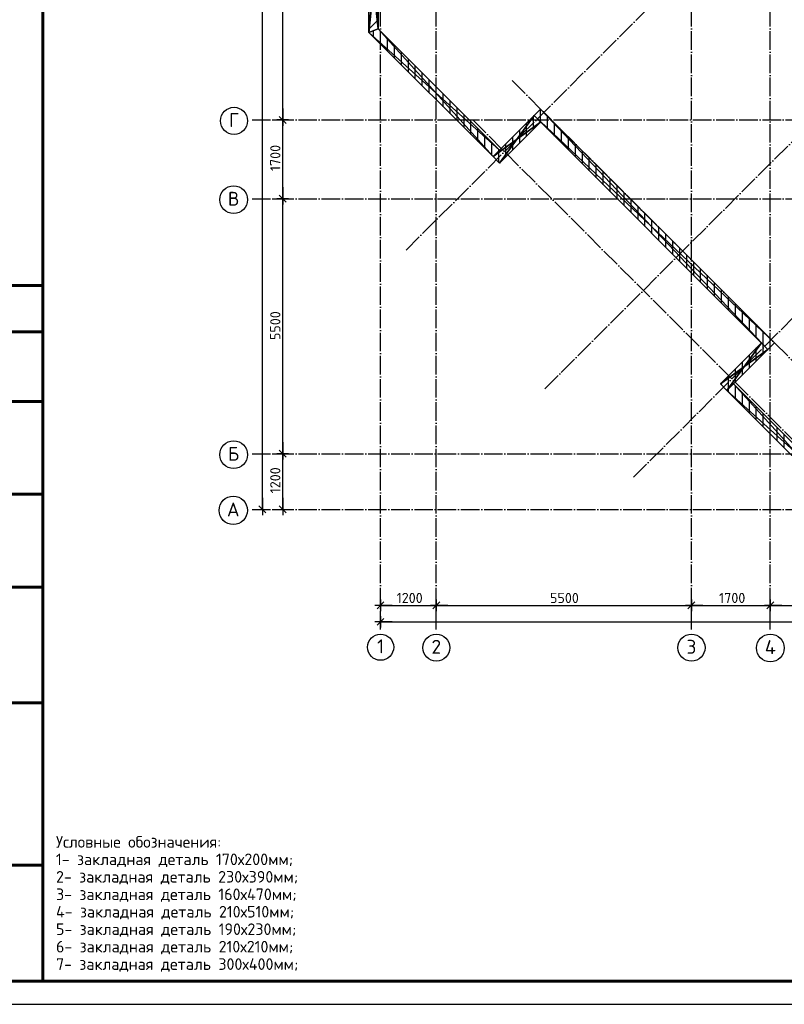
# Model space of a CAD drawing. Header units: millimetres. Extents: x 40580 to 559114, y -343730 to 81020.
# Tile 367 of 656: x 375021 to 391501, y -96794 to -75558. Entities that reach past the tile are written whole.
import ezdxf
from ezdxf.enums import TextEntityAlignment as Align

# ---------------------------------------------------------------- set-up
doc = ezdxf.new("R2010")
doc.units = ezdxf.units.MM
doc.linetypes.add('______11', pattern=[500, 400, -50, 0, -50])
doc.linetypes.add('______5', pattern=[1100, 800, -100, 100, -100])
for name, color, linetype in [('____________', 7, 'Continuous'), ('___________________', 253, '______5'), ('______________________', 7, 'Continuous'), ('Тонкие', 7, 'Continuous')]:
    doc.layers.add(name, color=color, linetype=linetype)
doc.layers.add('Обрамление проемов стержнями', color=7, linetype='Continuous', lineweight=25)
doc.styles.add('ISOCPEUR', font='isocpeur.ttf')

# ---------------------------------------------------------------- blocks, each defined once
blk = doc.blocks.new('Из_буфера8386')
at = {"linetype": 'Continuous', "lineweight": 60}
for p, q in [((2062, 15500), (62, 15500)), ((2062, 500), (2062, 15500)), ((562, 14500), (2062, 14500)), ((562, 13000), (2062, 13000)), ((562, 11000), (2062, 11000)), ((62, 9000), (2062, 9000)), ((862, 6500), (2062, 6500)), ((862, 3000), (2062, 3000)), ((2062, 500), (862, 500))]:
    blk.add_line(p, q, dxfattribs=at)
at = {"linetype": 'Continuous', "lineweight": 25, "ltscale": 100}
blk.add_lwpolyline([(62, 59400), (62, 0), (42062, 0), (42062, 59400), (62, 59400)], dxfattribs=at)
blk.add_lwpolyline([(62, 59400), (62, 0), (42062, 0), (42062, 59400), (62, 59400)], dxfattribs=at)
at = {"linetype": 'Continuous', "lineweight": 60, "ltscale": 100}
blk.add_lwpolyline([(2062, 58900), (2062, 500), (41562, 500), (41562, 58900), (2062, 58900)], dxfattribs=at)
blk = doc.blocks.new('ALL_ML_STRICH')
at = {"color": 0, "linetype": 'ByBlock', "lineweight": -2}
for p, q in [((-1, 0), (0.5, 0)), ((-0.3, -0.3), (0.3, 0.3)), ((0, -0.5), (0, 0.5))]:
    blk.add_line(p, q, dxfattribs=at)

msp = doc.modelspace()

# ---------------------------------------------------------------- linework, layer by layer
at = {"layer": '____________', "color": 253, "linetype": '______11'}
for p, q in [((382548.1, -75764.4, -3800), (382748.1, -75564.4, -3800)), ((382798.1, -76085.5, -3800), (382798.1, -75802.7, -3800)), ((383098.1, -76385.5, -3800), (383098.1, -76102.7, -3800)), ((383398.1, -76685.5, -3800), (383398.1, -76402.6, -3800)), ((383698.1, -76985.5, -3800), (383698.1, -76702.7, -3800)), ((383998.1, -77285.5, -3800), (383998.1, -77002.7, -3800)), ((384298.1, -77585.5, -3800), (384298.1, -77302.7, -3800)), ((384598.1, -77885.5, -3800), (384598.1, -77602.7, -3800)), ((386098.1, -77920.4, -3800), (386098.1, -77637.5, -3800)), ((386398.1, -77917.7, -3800), (386398.1, -77634.9, -3800)), ((384898.1, -78185.5, -3800), (384898.1, -77902.7, -3800)), ((385798.1, -78220.4, -3800), (385798.1, -77937.5, -3800)), ((386698.1, -78217.7, -3800), (386698.1, -77934.9, -3800)), ((385198.1, -78485.5, -3800), (385198.1, -78202.7, -3800)), ((385498.1, -78520.4, -3800), (385498.1, -78237.5, -3800)), ((386998.1, -78517.7, -3800), (386998.1, -78234.9, -3800)), ((387298.1, -78817.7, -3800), (387298.1, -78534.9, -3800)), ((387598.1, -79117.7, -3800), (387598.1, -78834.9, -3800)), ((387898.1, -79417.7, -3800), (387898.1, -79134.9, -3800)), ((388198.1, -79717.7, -3800), (388198.1, -79434.9, -3800)), ((388498.1, -80017.7, -3800), (388498.1, -79734.9, -3800)), ((388798.1, -80317.7, -3800), (388798.1, -80034.9, -3800)), ((389098.1, -80617.7, -3800), (389098.1, -80334.9, -3800)), ((389398.1, -80917.7, -3800), (389398.1, -80634.9, -3800)), ((389698.1, -81217.7, -3800), (389698.1, -80934.9, -3800)), ((389998.1, -81517.7, -3800), (389998.1, -81234.9, -3800)), ((390298.1, -81817.7, -3800), (390298.1, -81534.9, -3800)), ((390598.1, -82117.7, -3800), (390598.1, -81834.9, -3800)), ((390898.1, -82417.7, -3800), (390898.1, -82134.9, -3800)), ((391198.1, -82620.9, -3800), (391198.1, -82434.9, -3800)), ((390898.1, -82920.9, -3800), (390898.1, -82638, -3800)), ((390598.1, -83220.9, -3800), (390598.1, -82938, -3800)), ((390298.1, -83520.9, -3800), (390298.1, -83238, -3800)), ((390298.1, -83585.5, -3800), (390298.1, -83520.9, -3800)), ((390598.1, -83885.5, -3800), (390598.1, -83602.7, -3800)), ((390898.1, -84185.5, -3800), (390898.1, -83902.6, -3800)), ((391198.1, -84485.5, -3800), (391198.1, -84202.7, -3800)), ((391498.1, -84785.5, -3800), (391498.1, -84502.7, -3800))]:
    msp.add_line(p, q, dxfattribs=at)
at = {"layer": '____________', "color": 253, "linetype": '______5'}
for p, q in [((382648.1, -75935.5, -3800), (382648.1, -75794.1, -3800)), ((382948.1, -76235.5, -3800), (382948.1, -75952.7, -3800)), ((383248.1, -76535.5, -3800), (383248.1, -76252.7, -3800)), ((383548.1, -76835.5, -3800), (383548.1, -76552.7, -3800)), ((383848.1, -77135.5, -3800), (383848.1, -76852.7, -3800)), ((384148.1, -77435.5, -3800), (384148.1, -77152.7, -3800)), ((384448.1, -77735.5, -3800), (384448.1, -77452.6, -3800)), ((386248.1, -77767.7, -3800), (386248.1, -77487.5, -3800)), ((384748.1, -78035.5, -3800), (384748.1, -77752.7, -3800)), ((385948.1, -78070.4, -3800), (385948.1, -77787.5, -3800)), ((386248.1, -77770.4, -3800), (386248.1, -77767.7, -3800)), ((386548.1, -78067.7, -3800), (386548.1, -77784.9, -3800)), ((385048.1, -78335.5, -3800), (385048.1, -78052.7, -3800)), ((385648.1, -78370.4, -3800), (385648.1, -78087.5, -3800)), ((386848.1, -78367.7, -3800), (386848.1, -78084.9, -3800)), ((385348.1, -78387.5, -3800), (385348.1, -78352.7, -3800)), ((385348.1, -78635.5, -3800), (385348.1, -78387.5, -3800)), ((387148.1, -78667.7, -3800), (387148.1, -78384.9, -3800)), ((387448.1, -78967.7, -3800), (387448.1, -78684.9, -3800)), ((387748.1, -79267.7, -3800), (387748.1, -78984.9, -3800)), ((388048.1, -79567.7, -3800), (388048.1, -79284.9, -3800)), ((388348.1, -79867.7, -3800), (388348.1, -79584.9, -3800)), ((388648.1, -80167.7, -3800), (388648.1, -79884.9, -3800)), ((388948.1, -80467.7, -3800), (388948.1, -80184.9, -3800)), ((389248.1, -80767.7, -3800), (389248.1, -80484.9, -3800)), ((389548.1, -81067.7, -3800), (389548.1, -80784.9, -3800)), ((389848.1, -81367.7, -3800), (389848.1, -81084.9, -3800)), ((390148.1, -81667.7, -3800), (390148.1, -81384.9, -3800)), ((390448.1, -81967.7, -3800), (390448.1, -81684.9, -3800)), ((390748.1, -82267.7, -3800), (390748.1, -81984.9, -3800)), ((391048.1, -82567.7, -3800), (391048.1, -82284.9, -3800)), ((391048.1, -82770.9, -3800), (391048.1, -82567.7, -3800)), ((390748.1, -83070.9, -3800), (390748.1, -82788, -3800)), ((390448.1, -83370.9, -3800), (390448.1, -83088, -3800)), ((390148.1, -83435.5, -3800), (390148.1, -83388, -3800)), ((390448.1, -83735.5, -3800), (390448.1, -83452.7, -3800)), ((390748.1, -84035.5, -3800), (390748.1, -83752.7, -3800)), ((391048.1, -84335.5, -3800), (391048.1, -84052.7, -3800)), ((391348.1, -84635.5, -3800), (391348.1, -84352.7, -3800))]:
    msp.add_line(p, q, dxfattribs=at)
at = {"layer": '___________________', "color": 253, "linetype": '______11'}
for p, q in [((382798.1, -88711, -3800), (382798.1, -38631, -3800)), ((383998.1, -88711, -3800), (383998.1, -38631, -3800)), ((389498.1, -88711, -3800), (389498.1, -38631, -3800)), ((391198.1, -88711, -3800), (391198.1, -38631, -3800)), ((383350.3, -80526.8, -3800), (401735.1, -62142, -3800)), ((386341.3, -83517.8, -3800), (404726.1, -65133.1, -3800)), ((388250.5, -85427, -3800), (406635.3, -67042.2, -3800)), ((392634.6, -83871.4, -3800), (385613, -76849.8, -3800)), ((380028.1, -77721, -3800), (408848.1, -77721, -3800)), ((391786.1, -84719.9, -3800), (384764.5, -77698.3, -3800)), ((380028.1, -79421, -3800), (408848.1, -79421, -3800)), ((380028.1, -84921, -3800), (408848.1, -84921, -3800)), ((380028.1, -86121, -3800), (408848.1, -86121, -3800))]:
    msp.add_line(p, q, dxfattribs=at)
at = {"layer": '___________________', "color": 7, "linetype": 'Continuous'}
for centre, radius in [((379640.5, -77740.5, -3800), 292.4), ((379631.9, -79440.5, -3800), 298.8), ((379631.9, -84940.5, -3800), 298.8), ((379623.9, -86140.5, -3800), 305.8), ((382800, -89092.4, -3800), 281.9), ((384000.5, -89102.9, -3800), 292.4), ((389500.5, -89102.9, -3800), 292.4), ((391199.4, -89109.3, -3800), 298.8)]:
    msp.add_circle(centre, radius, dxfattribs=at)
at = {"layer": '______________________', "color": 7, "linetype": 'Continuous'}
for p, q in [((380253.8, -86121, -3800), (380253.8, -39631, -3800)), ((380689.5, -77721, -3800), (380689.5, -72221, -3800)), ((380689.5, -79421, -3800), (380689.5, -77721, -3800)), ((380689.5, -84921, -3800), (380689.5, -79421, -3800)), ((380689.5, -86121, -3800), (380689.5, -84921, -3800)), ((382798.1, -88189.8, -3800), (383998.1, -88189.8, -3800)), ((383998.1, -88189.8, -3800), (389498.1, -88189.8, -3800)), ((389498.1, -88189.8, -3800), (391198.1, -88189.8, -3800)), ((391198.1, -88189.8, -3800), (396698.1, -88189.8, -3800)), ((382798.1, -88544.7, -3800), (407848.1, -88544.7, -3800))]:
    msp.add_line(p, q, dxfattribs=at)
at = {"layer": '______________________', "color": 253, "linetype": 'Continuous'}
for p, q in [((380474.3, -77721, -3800), (380689.5, -77721, -3800)), ((380474.3, -77721, -3800), (380689.5, -77721, -3800)), ((380474.3, -79421, -3800), (380689.5, -79421, -3800)), ((380474.3, -79421, -3800), (380689.5, -79421, -3800)), ((380474.3, -84921, -3800), (380689.5, -84921, -3800)), ((380474.3, -84921, -3800), (380689.5, -84921, -3800)), ((380035.1, -86121, -3800), (380253.8, -86121, -3800)), ((380474.3, -86121, -3800), (380689.5, -86121, -3800)), ((391198.1, -88102.6, -3800), (391198.1, -88189.8, -3800)), ((391198.1, -88102.6, -3800), (391198.1, -88189.8, -3800)), ((382798.1, -88189.8, -3800), (382798.1, -88189.8, -3800)), ((383998.1, -88189.8, -3800), (383998.1, -88189.8, -3800)), ((383998.1, -88189.8, -3800), (383998.1, -88189.8, -3800)), ((389498.1, -88189.8, -3800), (389498.1, -88189.8, -3800)), ((389498.1, -88189.8, -3800), (389498.1, -88189.8, -3800)), ((382798.1, -88624.1, -3800), (382798.1, -88544.7, -3800))]:
    msp.add_line(p, q, dxfattribs=at)

# ---------------------------------------------------------------- block references
at = {"layer": '______________________', "color": 7, "linetype": 'Continuous', "xscale": 250, "yscale": 250, "zscale": 250}
for p, rotation in [((380689.5, -77721, -3800), 270), ((380689.5, -77721, -3800), 90), ((380689.5, -79421, -3800), 270), ((380689.5, -79421, -3800), 90), ((380689.5, -84921, -3800), 270), ((380689.5, -84921, -3800), 90), ((380253.8, -86121, -3800), 270), ((380689.5, -86121, -3800), 270), ((382798.1, -88189.8, -3800), 180), ((383998.1, -88189.8, -3800), 180), ((389498.1, -88189.8, -3800), 180), ((391198.1, -88189.8, -3800), 180), ((382798.1, -88544.7, -3800), 180)]:
    msp.add_blockref('ALL_ML_STRICH', p, dxfattribs=dict(at, rotation=rotation))
for p in [(383998.1, -88189.8, -3800), (389498.1, -88189.8, -3800), (391198.1, -88189.8, -3800)]:
    msp.add_blockref('ALL_ML_STRICH', p, dxfattribs=at)
at = {"layer": 'Тонкие'}
msp.add_blockref('Из_буфера8386', (373458, -96794), dxfattribs=at)

# ---------------------------------------------------------------- texts
at = {"layer": '___________________', "color": 7, "linetype": 'Continuous', "style": 'ISOCPEUR'}
for s, width, p, p2 in [('Г', 0.999205, (379535.5, -77871, -3800), (379745.3, -77871, -3800)), ('В', 0.999536, (379511.9, -79571, -3800), (379751.8, -79571, -3800)), ('Б', 0.999536, (379511.9, -85071, -3800), (379751.8, -85071, -3800)), ('А', 0.999794, (379488.9, -86271, -3800), (379758.8, -86271, -3800)), ('2', 0.999205, (383895.5, -89233.4, -3800), (384105.3, -89233.4, -3800)), ('3', 0.999205, (389395.5, -89233.4, -3800), (389605.3, -89233.4, -3800)), ('4', 0.999536, (391079.4, -89239.8, -3800), (391319.3, -89239.8, -3800))]:
    msp.add_text(s, height=300, dxfattribs=dict(at, width=width)).set_placement(p, p2, align=Align.FIT)
msp.add_text('1', height=300, dxfattribs=at).set_placement((382725, -89222.9, -3800), (382875, -89222.9, -3800), align=Align.FIT)
at = {"layer": '______________________', "color": 7, "style": 'ISOCPEUR'}
for s, p in [('1700', (380639.5, -78824, -3800)), ('5500', (380639.5, -82468, -3800)), ('1200', (380639.5, -85774, -3800))]:
    msp.add_text(s, height=220, rotation=90, dxfattribs=at).set_placement(p)
for s, p in [('1200', (383145.1, -88139.8, -3800)), ('5500', (386451.1, -88139.8, -3800)), ('1700', (390095.1, -88139.8, -3800))]:
    msp.add_text(s, height=220, dxfattribs=at).set_placement(p)
at = {"layer": 'Обрамление проемов стержнями', "color": 7, "linetype": 'Continuous', "lineweight": 13, "transparency": 33554687, "insert": (375803.7, -93166), "char_height": 250, "width": 8726.306, "attachment_point": 1, "line_spacing_factor": 0.903614, "style": 'ISOCPEUR'}
msp.add_mtext('Условные обозначения:\\P1- закладная деталь 170х200мм;\\P2- закладная деталь 230х390мм;\\P3- закладная деталь 160х470мм;\\P4- закладная деталь 210х510мм;\\P5- закладная деталь 190х230мм;\\P6- закладная деталь 210х210мм;\\P7- закладная деталь 300х400мм;', dxfattribs=at)

# ---------------------------------------------------------------- meshes
at = {"layer": '____________', "color": 7, "linetype": 'Continuous'}
mesh = msp.add_polyface(dxfattribs=at)
corners = [(382548.1, -73881, -7600), (382548.1, -75835.5, -7600), (382548.1, -75835.5, -4150), (382548.1, -73881, -4150)]
mesh.append_faces([[corners[k] for k in face] for face in [(1, 2, 0)]], dxfattribs={"vtx1": -1, "color": 7})
mesh.append_faces([[corners[k] for k in face] for face in [(2, 3, 0)]], dxfattribs={"vtx2": -1, "color": 7})
mesh = msp.add_polyface(dxfattribs=at)
corners = [(382548.1, -75835.5, -4150), (382748.1, -75752.7, -4150), (382748.1, -73881, -4150), (382548.1, -73881, -4150)]
mesh.append_faces([[corners[k] for k in face] for face in [(1, 2, 0)]], dxfattribs={"vtx1": -1, "color": 7})
mesh.append_faces([[corners[k] for k in face] for face in [(2, 3, 0)]], dxfattribs={"vtx2": -1, "color": 7})
mesh = msp.add_polyface(dxfattribs=at)
corners = [(382748.1, -75752.7, -7600), (382548.1, -75835.5, -7600), (382548.1, -73881, -7600), (382748.1, -73881, -7600)]
mesh.append_faces([[corners[k] for k in face] for face in [(1, 2, 0)]], dxfattribs={"vtx1": -1, "color": 7})
mesh.append_faces([[corners[k] for k in face] for face in [(2, 3, 0)]], dxfattribs={"vtx2": -1, "color": 7})
mesh = msp.add_polyface(dxfattribs=at)
corners = [(382748.1, -75752.7, -7600), (382748.1, -73881, -7600), (382748.1, -73881, -4150), (382748.1, -75752.7, -4150)]
mesh.append_faces([[corners[k] for k in face] for face in [(1, 2, 0)]], dxfattribs={"vtx1": -1, "color": 7})
mesh.append_faces([[corners[k] for k in face] for face in [(2, 3, 0)]], dxfattribs={"vtx2": -1, "color": 7})
mesh = msp.add_polyface(dxfattribs=at)
corners = [(382548.1, -75835.5, -7600), (382748.1, -75752.7, -7600), (382748.1, -75752.7, -4150), (382548.1, -75835.5, -4150)]
mesh.append_faces([[corners[k] for k in face] for face in [(1, 2, 0)]], dxfattribs={"vtx1": -1, "color": 7})
mesh.append_faces([[corners[k] for k in face] for face in [(2, 3, 0)]], dxfattribs={"vtx2": -1, "color": 7})
mesh = msp.add_polyface(dxfattribs=at)
corners = [(382748.1, -75752.7, -7600), (382548.1, -75835.5, -7600), (382548.1, -75835.5, -4150), (382748.1, -75752.7, -4150)]
mesh.append_faces([[corners[k] for k in face] for face in [(1, 2, 0)]], dxfattribs={"vtx1": -1, "color": 7})
mesh.append_faces([[corners[k] for k in face] for face in [(2, 3, 0)]], dxfattribs={"vtx2": -1, "color": 7})
mesh = msp.add_polyface(dxfattribs=at)
corners = [(385224.1, -78511.5, -4150), (385365.5, -78370.1, -4150), (382748.1, -75752.7, -4150), (382548.1, -75835.5, -4150)]
mesh.append_faces([[corners[k] for k in face] for face in [(1, 2, 0)]], dxfattribs={"vtx1": -1, "color": 7})
mesh.append_faces([[corners[k] for k in face] for face in [(2, 3, 0)]], dxfattribs={"vtx2": -1, "color": 7})
mesh = msp.add_polyface(dxfattribs=at)
corners = [(385365.5, -78370.1, -7600), (385224.1, -78511.5, -7600), (382548.1, -75835.5, -7600), (382748.1, -75752.7, -7600)]
mesh.append_faces([[corners[k] for k in face] for face in [(1, 2, 0)]], dxfattribs={"vtx1": -1, "color": 7})
mesh.append_faces([[corners[k] for k in face] for face in [(2, 3, 0)]], dxfattribs={"vtx2": -1, "color": 7})
mesh = msp.add_polyface(dxfattribs=at)
corners = [(385365.5, -78370.1, -7600), (382748.1, -75752.7, -7600), (382748.1, -75752.7, -4150), (385365.5, -78370.1, -4150)]
mesh.append_faces([[corners[k] for k in face] for face in [(1, 2, 0)]], dxfattribs={"vtx1": -1, "color": 7})
mesh.append_faces([[corners[k] for k in face] for face in [(2, 3, 0)]], dxfattribs={"vtx2": -1, "color": 7})
mesh = msp.add_polyface(dxfattribs=at)
corners = [(382548.1, -75835.5, -7600), (385224.1, -78511.5, -7600), (385224.1, -78511.5, -4150), (382548.1, -75835.5, -4150)]
mesh.append_faces([[corners[k] for k in face] for face in [(1, 2, 0)]], dxfattribs={"vtx1": -1, "color": 7})
mesh.append_faces([[corners[k] for k in face] for face in [(2, 3, 0)]], dxfattribs={"vtx2": -1, "color": 7})
mesh = msp.add_polyface(dxfattribs=at)
corners = [(386249.4, -77486.2, -7600), (386108, -77627.6, -7600), (386108, -77627.6, -4150), (386249.4, -77486.2, -4150)]
mesh.append_faces([[corners[k] for k in face] for face in [(1, 2, 0)]], dxfattribs={"vtx1": -1, "color": 7})
mesh.append_faces([[corners[k] for k in face] for face in [(2, 3, 0)]], dxfattribs={"vtx2": -1, "color": 7})
mesh = msp.add_polyface(dxfattribs=at)
corners = [(391149.7, -82669.3, -4150), (391291.1, -82527.9, -4150), (386249.4, -77486.2, -4150), (386108, -77627.6, -4150)]
mesh.append_faces([[corners[k] for k in face] for face in [(1, 2, 0)]], dxfattribs={"vtx1": -1, "color": 7})
mesh.append_faces([[corners[k] for k in face] for face in [(2, 3, 0)]], dxfattribs={"vtx2": -1, "color": 7})
mesh = msp.add_polyface(dxfattribs=at)
corners = [(391291.1, -82527.9, -7600), (391149.7, -82669.3, -7600), (386108, -77627.6, -7600), (386249.4, -77486.2, -7600)]
mesh.append_faces([[corners[k] for k in face] for face in [(1, 2, 0)]], dxfattribs={"vtx1": -1, "color": 7})
mesh.append_faces([[corners[k] for k in face] for face in [(2, 3, 0)]], dxfattribs={"vtx2": -1, "color": 7})
mesh = msp.add_polyface(dxfattribs=at)
corners = [(391291.1, -82527.9, -7600), (386249.4, -77486.2, -7600), (386249.4, -77486.2, -4150), (391291.1, -82527.9, -4150)]
mesh.append_faces([[corners[k] for k in face] for face in [(1, 2, 0)]], dxfattribs={"vtx1": -1, "color": 7})
mesh.append_faces([[corners[k] for k in face] for face in [(2, 3, 0)]], dxfattribs={"vtx2": -1, "color": 7})
mesh = msp.add_polyface(dxfattribs=at)
corners = [(386108, -77627.6, -7600), (385224.1, -78511.5, -7600), (385224.1, -78511.5, -4150), (386108, -77627.6, -4150)]
mesh.append_faces([[corners[k] for k in face] for face in [(1, 2, 0)]], dxfattribs={"vtx1": -1, "color": 7})
mesh.append_faces([[corners[k] for k in face] for face in [(2, 3, 0)]], dxfattribs={"vtx2": -1, "color": 7})
mesh = msp.add_polyface(dxfattribs=at)
corners = [(386249.4, -77769, -4150), (386108, -77627.6, -4150), (385224.1, -78511.5, -4150), (385365.5, -78652.9, -4150)]
mesh.append_faces([[corners[k] for k in face] for face in [(1, 2, 0)]], dxfattribs={"vtx1": -1, "color": 7})
mesh.append_faces([[corners[k] for k in face] for face in [(2, 3, 0)]], dxfattribs={"vtx2": -1, "color": 7})
mesh = msp.add_polyface(dxfattribs=at)
corners = [(386108, -77627.6, -7600), (386249.4, -77769, -7600), (385365.5, -78652.9, -7600), (385224.1, -78511.5, -7600)]
mesh.append_faces([[corners[k] for k in face] for face in [(1, 2, 0)]], dxfattribs={"vtx1": -1, "color": 7})
mesh.append_faces([[corners[k] for k in face] for face in [(2, 3, 0)]], dxfattribs={"vtx2": -1, "color": 7})
mesh = msp.add_polyface(dxfattribs=at)
corners = [(386249.4, -77769, -7600), (386108, -77627.6, -7600), (386108, -77627.6, -4150), (386249.4, -77769, -4150)]
mesh.append_faces([[corners[k] for k in face] for face in [(1, 2, 0)]], dxfattribs={"vtx1": -1, "color": 7})
mesh.append_faces([[corners[k] for k in face] for face in [(2, 3, 0)]], dxfattribs={"vtx2": -1, "color": 7})
mesh = msp.add_polyface(dxfattribs=at)
corners = [(386108, -77627.6, -7600), (391149.7, -82669.3, -7600), (391149.7, -82669.3, -4150), (386108, -77627.6, -4150)]
mesh.append_faces([[corners[k] for k in face] for face in [(1, 2, 0)]], dxfattribs={"vtx1": -1, "color": 7})
mesh.append_faces([[corners[k] for k in face] for face in [(2, 3, 0)]], dxfattribs={"vtx2": -1, "color": 7})
mesh = msp.add_polyface(dxfattribs=at)
corners = [(385365.5, -78652.9, -7600), (386249.4, -77769, -7600), (386249.4, -77769, -4150), (385365.5, -78652.9, -4150)]
mesh.append_faces([[corners[k] for k in face] for face in [(1, 2, 0)]], dxfattribs={"vtx1": -1, "color": 7})
mesh.append_faces([[corners[k] for k in face] for face in [(2, 3, 0)]], dxfattribs={"vtx2": -1, "color": 7})
mesh = msp.add_polyface(dxfattribs=at)
corners = [(385224.1, -78511.5, -7600), (385365.5, -78370.1, -7600), (385365.5, -78370.1, -4150), (385224.1, -78511.5, -4150)]
mesh.append_faces([[corners[k] for k in face] for face in [(1, 2, 0)]], dxfattribs={"vtx1": -1, "color": 7})
mesh.append_faces([[corners[k] for k in face] for face in [(2, 3, 0)]], dxfattribs={"vtx2": -1, "color": 7})
mesh = msp.add_polyface(dxfattribs=at)
corners = [(385224.1, -78511.5, -7600), (385365.5, -78652.9, -7600), (385365.5, -78652.9, -4150), (385224.1, -78511.5, -4150)]
mesh.append_faces([[corners[k] for k in face] for face in [(1, 2, 0)]], dxfattribs={"vtx1": -1, "color": 7})
mesh.append_faces([[corners[k] for k in face] for face in [(2, 3, 0)]], dxfattribs={"vtx2": -1, "color": 7})
mesh = msp.add_polyface(dxfattribs=at)
corners = [(391008.2, -82527.9, -7600), (390124.4, -83411.8, -7600), (390124.4, -83411.8, -4150), (391008.2, -82527.9, -4150)]
mesh.append_faces([[corners[k] for k in face] for face in [(1, 2, 0)]], dxfattribs={"vtx1": -1, "color": 7})
mesh.append_faces([[corners[k] for k in face] for face in [(2, 3, 0)]], dxfattribs={"vtx2": -1, "color": 7})
mesh = msp.add_polyface(dxfattribs=at)
corners = [(390124.4, -83411.8, -4150), (390265.8, -83553.2, -4150), (391149.7, -82669.3, -4150), (391008.2, -82527.9, -4150)]
mesh.append_faces([[corners[k] for k in face] for face in [(1, 2, 0)]], dxfattribs={"vtx1": -1, "color": 7})
mesh.append_faces([[corners[k] for k in face] for face in [(2, 3, 0)]], dxfattribs={"vtx2": -1, "color": 7})
mesh = msp.add_polyface(dxfattribs=at)
corners = [(390265.8, -83553.2, -7600), (390124.4, -83411.8, -7600), (391008.2, -82527.9, -7600), (391149.7, -82669.3, -7600)]
mesh.append_faces([[corners[k] for k in face] for face in [(1, 2, 0)]], dxfattribs={"vtx1": -1, "color": 7})
mesh.append_faces([[corners[k] for k in face] for face in [(2, 3, 0)]], dxfattribs={"vtx2": -1, "color": 7})
mesh = msp.add_polyface(dxfattribs=at)
corners = [(391149.7, -82669.3, -7600), (391008.2, -82527.9, -7600), (391008.2, -82527.9, -4150), (391149.7, -82669.3, -4150)]
mesh.append_faces([[corners[k] for k in face] for face in [(1, 2, 0)]], dxfattribs={"vtx1": -1, "color": 7})
mesh.append_faces([[corners[k] for k in face] for face in [(2, 3, 0)]], dxfattribs={"vtx2": -1, "color": 7})
mesh = msp.add_polyface(dxfattribs=at)
corners = [(391149.7, -82669.3, -7600), (391291.1, -82527.9, -7600), (391291.1, -82527.9, -4150), (391149.7, -82669.3, -4150)]
mesh.append_faces([[corners[k] for k in face] for face in [(1, 2, 0)]], dxfattribs={"vtx1": -1, "color": 7})
mesh.append_faces([[corners[k] for k in face] for face in [(2, 3, 0)]], dxfattribs={"vtx2": -1, "color": 7})
mesh = msp.add_polyface(dxfattribs=at)
corners = [(390265.8, -83553.2, -7600), (391149.7, -82669.3, -7600), (391149.7, -82669.3, -4150), (390265.8, -83553.2, -4150)]
mesh.append_faces([[corners[k] for k in face] for face in [(1, 2, 0)]], dxfattribs={"vtx1": -1, "color": 7})
mesh.append_faces([[corners[k] for k in face] for face in [(2, 3, 0)]], dxfattribs={"vtx2": -1, "color": 7})
mesh = msp.add_polyface(dxfattribs=at)
corners = [(390124.4, -83411.8, -7600), (390265.8, -83553.2, -7600), (390265.8, -83553.2, -4150), (390124.4, -83411.8, -4150)]
mesh.append_faces([[corners[k] for k in face] for face in [(1, 2, 0)]], dxfattribs={"vtx1": -1, "color": 7})
mesh.append_faces([[corners[k] for k in face] for face in [(2, 3, 0)]], dxfattribs={"vtx2": -1, "color": 7})
mesh = msp.add_polyface(dxfattribs=at)
corners = [(390407.2, -83411.8, -7600), (390265.8, -83553.2, -7600), (390265.8, -83553.2, -4150), (390407.2, -83411.8, -4150)]
mesh.append_faces([[corners[k] for k in face] for face in [(1, 2, 0)]], dxfattribs={"vtx1": -1, "color": 7})
mesh.append_faces([[corners[k] for k in face] for face in [(2, 3, 0)]], dxfattribs={"vtx2": -1, "color": 7})
mesh = msp.add_polyface(dxfattribs=at)
corners = [(393083.6, -86371, -4150), (393166.5, -86171, -4150), (390407.2, -83411.8, -4150), (390265.8, -83553.2, -4150)]
mesh.append_faces([[corners[k] for k in face] for face in [(1, 2, 0)]], dxfattribs={"vtx1": -1, "color": 7})
mesh.append_faces([[corners[k] for k in face] for face in [(2, 3, 0)]], dxfattribs={"vtx2": -1, "color": 7})
mesh = msp.add_polyface(dxfattribs=at)
corners = [(393166.5, -86171, -7600), (393083.6, -86371, -7600), (390265.8, -83553.2, -7600), (390407.2, -83411.8, -7600)]
mesh.append_faces([[corners[k] for k in face] for face in [(1, 2, 0)]], dxfattribs={"vtx1": -1, "color": 7})
mesh.append_faces([[corners[k] for k in face] for face in [(2, 3, 0)]], dxfattribs={"vtx2": -1, "color": 7})
mesh = msp.add_polyface(dxfattribs=at)
corners = [(393166.5, -86171, -7600), (390407.2, -83411.8, -7600), (390407.2, -83411.8, -4150), (393166.5, -86171, -4150)]
mesh.append_faces([[corners[k] for k in face] for face in [(1, 2, 0)]], dxfattribs={"vtx1": -1, "color": 7})
mesh.append_faces([[corners[k] for k in face] for face in [(2, 3, 0)]], dxfattribs={"vtx2": -1, "color": 7})
mesh = msp.add_polyface(dxfattribs=at)
corners = [(390265.8, -83553.2, -7600), (393083.6, -86371, -7600), (393083.6, -86371, -4150), (390265.8, -83553.2, -4150)]
mesh.append_faces([[corners[k] for k in face] for face in [(1, 2, 0)]], dxfattribs={"vtx1": -1, "color": 7})
mesh.append_faces([[corners[k] for k in face] for face in [(2, 3, 0)]], dxfattribs={"vtx2": -1, "color": 7})

doc.saveas('drawing.dxf')
